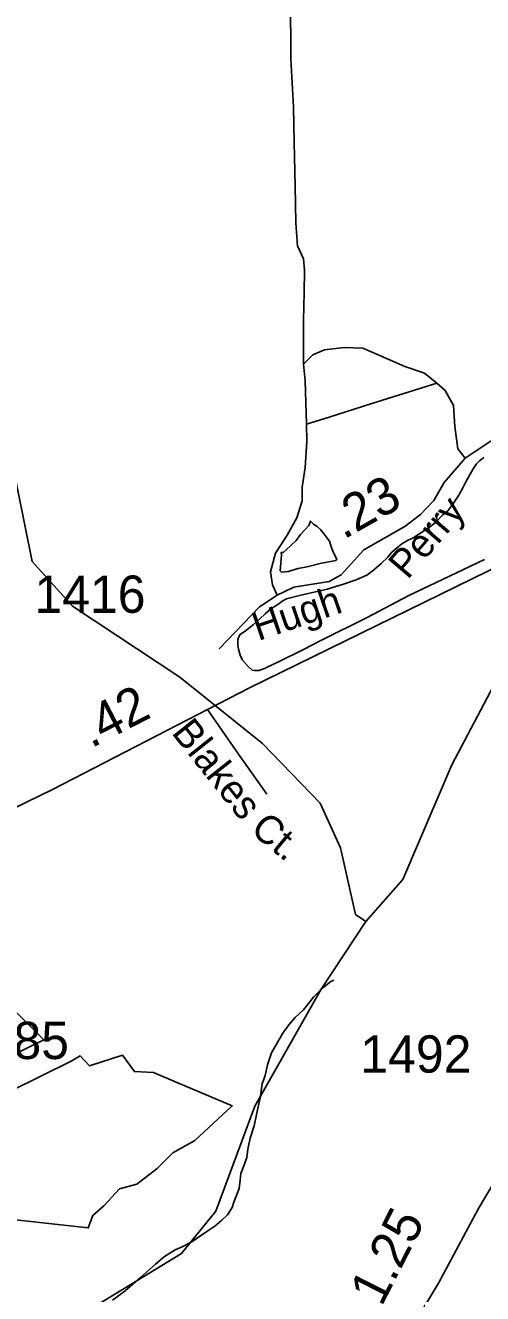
# Model space of a CAD drawing. Extents: x 2126262 to 2293712, y 749403 to 919119.
# Drawn here: x 2212713 to 2214243, y 859287 to 863538 of the extents above; entities that cross this region are included whole.
import ezdxf

# ---------------------------------------------------------------- set-up
doc = ezdxf.new("R2010")
doc.units = 0
for name, color, linetype in [('Exist Boundary Political City Limit New', 7, 'Continuous'), ('Exist Hydrographic Creek Single Shore', 7, 'Continuous'), ('Exist Hydrographic Misc Water Feature', 7, 'Continuous'), ('Exist Road Non-System Type 51', 7, 'Continuous'), ('Exist Road Non-System Type 51 Label', 7, 'Continuous'), ('Exist Road Primary NC Attributed', 7, 'Continuous'), ('Exist Road Primary NC Service Mileage Hundredths English Label', 7, 'Continuous'), ('Exist Road Secondary Mileage Hundredths English Label', 7, 'Continuous'), ('Exist Road Secondary Type 51 Attributed', 7, 'Continuous'), ('Exist Road Secondary Type 51 Label', 7, 'Continuous'), ('Exist Road Secondary Type 51 Number Label', 7, 'Continuous'), ('Map Preparation Boundary City Limit Buffer Line', 7, 'Continuous')]:
    doc.layers.add(name, color=color, linetype=linetype)

msp = doc.modelspace()

# ---------------------------------------------------------------- linework, layer by layer
at = {"layer": 'Exist Boundary Political City Limit New'}
for points in [[(2212669.8, 860243.1), (2212774, 860137.4), (2212505.2, 860005.8)], [(2212560.2, 859915.4), (2212866, 860066.6), (2212896, 860084), (2212927.8, 860051.2), (2213037.8, 860086.5), (2213077.5, 860031.3), (2213141.5, 860028.3), (2213217.5, 859996.3), (2213405.2, 859916.1), (2213279.5, 859800.9), (2213206.2, 859759), (2213153.8, 859706.6), (2213085.8, 859654.2), (2213028, 859638.6), (2212975.5, 859580.9), (2212938.8, 859549.5), (2212923.2, 859507.6), (2212355, 859570.4)]]:
    msp.add_lwpolyline(points, dxfattribs=at)
at = {"layer": 'Exist Hydrographic Creek Single Shore'}
for points in [[(2213852.4, 860534), (2213818.4, 860557.6), (2213767.3, 860781.8), (2213699.3, 860930.8), (2213506.3, 861131.6), (2213230.3, 861353.8), (2212870.4, 861591), (2212735.3, 861741.4), (2212658.4, 862123.5), (2212646.3, 862642.1), (2212604.3, 862757.7), (2212411.3, 862955.3), (2212051.3, 863120.1), (2211724.4, 863441.9), (2211422.4, 863815.6)], [(2213852.4, 860534), (2213976.3, 860675.7), (2214140.3, 861059.5), (2214300.5, 861364.7), (2214374.4, 861606.8), (2214438.4, 861688), (2214521.3, 861758.9)], [(2212845.4, 859183.6), (2213235.4, 859421.6), (2213350.3, 859563.5), (2213481.3, 859915), (2213703.4, 860307.4), (2213852.4, 860534)]]:
    msp.add_lwpolyline(points, dxfattribs=at)
at = {"layer": 'Exist Hydrographic Misc Water Feature'}
for points in [[(2213973.2, 861800.5), (2213989.2, 861810.6), (2214011.3, 861820.8), (2214033.1, 861834.9), (2214060.9, 861853.1), (2214084.7, 861871.2), (2214110.6, 861897.4), (2214126.6, 861911.5), (2214144.2, 861933.7), (2214164.1, 861963.8), (2214178, 861989.8), (2214185.8, 862005.9), (2214211.5, 862052.1), (2214223.3, 862068.2), (2214233.2, 862078.2), (2214247.3, 862090.3)], [(2213731.2, 861808.8), (2213713.2, 861832.7), (2213701.1, 861848.7), (2213689, 861858.6), (2213677.1, 861866.4), (2213666.8, 861876.4), (2213661.1, 861862.3), (2213649, 861848.3), (2213633.2, 861832.2), (2213619.3, 861812.1), (2213585.4, 861779.9), (2213575.6, 861771.9), (2213569.4, 861771.8), (2213569.8, 861763.8), (2213567.8, 861735.8), (2213565.9, 861709.7), (2213570, 861705.7), (2213592, 861708), (2213626, 861718.2), (2213660.1, 861724.4), (2213699.8, 861734.7), (2213751.7, 861745), (2213755.8, 861749), (2213743.5, 861773), (2213735.5, 861794.8), (2213731.2, 861808.8)], [(2214249.6, 861748.4), (2214132.1, 861691.6), (2213996.6, 861626.7), (2213856.9, 861553.8), (2213701.5, 861476.8), (2213643.7, 861446.4), (2213562.1, 861405.9), (2213520.2, 861385.6), (2213516.3, 861383.5), (2213494.2, 861375.4), (2213480.2, 861375.3), (2213472.2, 861377.2), (2213458.3, 861389.1), (2213440, 861411), (2213432, 861427), (2213426.1, 861446.9), (2213423.8, 861460.9), (2213423.8, 861478.9), (2213427.5, 861488.9), (2213431.4, 861496.9), (2213449.5, 861509), (2213475.3, 861529.2), (2213497.3, 861549.3), (2213515.1, 861565.5), (2213532.9, 861581.6), (2213560.8, 861599.7), (2213572.7, 861607.8), (2213586.9, 861615.9), (2213626.4, 861626.2), (2213722.6, 861648.8), (2213778.2, 861665.3), (2213820.2, 861679.5), (2213856.1, 861695.8), (2213878, 861711.9), (2213903.7, 861734), (2213925.6, 861756.2), (2213939.6, 861772.3), (2213953.5, 861784.4), (2213973.2, 861800.5)], [(2213745.4, 860337.4), (2213735.5, 860333.3), (2213707.4, 860311.2), (2213677.7, 860281), (2213644.1, 860238.7), (2213616.2, 860212.6), (2213594.4, 860188.5), (2213574.8, 860160.3), (2213537, 860094), (2213523.5, 860054), (2213515.7, 860017.9), (2213505.9, 859989.9), (2213498.3, 859941.9), (2213492.3, 859913.8), (2213486.6, 859887.8), (2213478.8, 859849.8), (2213465.1, 859807.7), (2213457.3, 859771.6), (2213453.6, 859743.6), (2213443.7, 859715.6), (2213434.1, 859689.5), (2213432, 859667.5), (2213428.4, 859639.5), (2213420.6, 859619.4), (2213410.5, 859593.4), (2213404.8, 859575.4), (2213388.8, 859551.3), (2213370.9, 859533.1), (2213347.4, 859513), (2213313.3, 859490.7), (2213269.4, 859460.4), (2213237.9, 859444.2), (2213213.7, 859434.1), (2213178, 859411.9), (2213148.1, 859385.6), (2213098.4, 859341.3), (2213046.8, 859297), (2213004.9, 859264.7)]]:
    msp.add_lwpolyline(points, dxfattribs=at)
at = {"layer": 'Exist Road Non-System Type 51'}
for points in [[(2213586.3, 864760.2), (2213594.9, 864664.8), (2213601.9, 864593.6), (2213601.8, 864478.4), (2213597.7, 864373.7), (2213575.3, 864241.5), (2213565.6, 864087.9), (2213562.8, 864009.1), (2213573.9, 863917), (2213592.1, 863734.1), (2213599, 863602), (2213601.8, 863505.7), (2213601.8, 863426.2), (2213610.1, 863265), (2213612.9, 863146.4), (2213616.4, 862999.1), (2213617.8, 862876.3), (2213623.4, 862799), (2213644.3, 862755.7), (2213647.1, 862718), (2213645.7, 862642.6), (2213644.3, 862549.1), (2213644.3, 862403)], [(2213644.3, 862403), (2213674.9, 862433.7), (2213714, 862450.4), (2213779.5, 862458.8), (2213842.3, 862456), (2213893.9, 862433.7), (2213983.2, 862394.6), (2214048.7, 862372.3), (2214090.6, 862338.8)], [(2213644.3, 862403), (2213649.8, 862347.1), (2213654, 862202)], [(2213654, 862202), (2213729.3, 862224.7), (2213868.7, 862269.3), (2214090.6, 862338.8)], [(2214090.6, 862338.8), (2214118.2, 862313.9), (2214146.1, 862263.7), (2214150.3, 862193.9), (2214160.1, 862118.5), (2214185.2, 862087.8)], [(2213654, 862202), (2213654.5, 862142.9), (2213648.9, 862056.4), (2213639.2, 861990.8), (2213639.2, 861944.7), (2213621, 861887.5), (2213589, 861828.9), (2213549.9, 861768.8), (2213533.2, 861706), (2213540.1, 861662.8), (2213555.5, 861627.9)], [(2213521, 860961.2), (2213417.9, 861106), (2213322.4, 861245.3)]]:
    msp.add_lwpolyline(points, dxfattribs=at)
at = {"layer": 'Exist Road Primary NC Attributed'}
msp.add_lwpolyline([(2212138.9, 860653.1), (2212805.7, 860978.4), (2213462.7, 861317.7), (2214475.4, 861813.3)], dxfattribs=at)
at = {"layer": 'Exist Road Secondary Type 51 Attributed'}
for points in [[(2214289.2, 862156.8), (2214185.2, 862087.8), (2214114.5, 862006.1), (2214079.6, 861946.1), (2214035, 861898.6), (2213983.4, 861858.1), (2213845.3, 861779.9), (2213770.4, 861696.8), (2213729.9, 861674.5), (2213611.4, 861654.9), (2213555.5, 861627.9), (2213497, 861589.3), (2213361.7, 861448.3)], [(2213830.9, 858881.2), (2214095.5, 859322.1), (2214229.4, 859572), (2214334, 859748.7)]]:
    msp.add_lwpolyline(points, dxfattribs=at)
at = {"layer": 'Map Preparation Boundary City Limit Buffer Line'}
for points in [[(2212669.8, 860243.1), (2212774, 860137.4), (2212505.2, 860005.8)], [(2212560.2, 859915.4), (2212866, 860066.6), (2212896, 860084), (2212927.8, 860051.2), (2213037.8, 860086.5), (2213077.5, 860031.3), (2213141.5, 860028.3), (2213217.5, 859996.3), (2213405.2, 859916.1), (2213279.5, 859800.9), (2213206.2, 859759), (2213153.8, 859706.6), (2213085.8, 859654.2), (2213028, 859638.6), (2212975.5, 859580.9), (2212938.8, 859549.5), (2212923.2, 859507.6), (2212355, 859570.4)]]:
    msp.add_lwpolyline(points, dxfattribs=at)

# ---------------------------------------------------------------- texts
at = {"layer": 'Exist Road Non-System Type 51 Label'}
for s, rotation, p in [('Blakes', 308.496, (2213199.5, 861166.6)), ('Ct.', 320.1729, (2213462.1, 860835.8))]:
    msp.add_text(s, height=95, rotation=rotation, dxfattribs=at).set_placement(p)
at = {"layer": 'Exist Road Primary NC Service Mileage Hundredths English Label'}
msp.add_text('.42', height=125, rotation=27.3102, dxfattribs=at).set_placement((2212932.9, 861114.5))
at = {"layer": 'Exist Road Secondary Mileage Hundredths English Label'}
for s, rotation, p in [('.23', 29.516, (2213778.1, 861813.7)), ('1.25', 63.0897, (2213905.1, 859240.6))]:
    msp.add_text(s, height=125, rotation=rotation, dxfattribs=at).set_placement(p)
at = {"layer": 'Exist Road Secondary Type 51 Label'}
for s, rotation, p in [('Perry', 49.4709, (2213992.4, 861677.8)), ('Hugh', 18.8314, (2213492.1, 861474.4))]:
    msp.add_text(s, height=95, rotation=rotation, dxfattribs=at).set_placement(p)
at = {"layer": 'Exist Road Secondary Type 51 Number Label'}
for s, p in [('1416', (2212743, 861569.1)), ('1485', (2212486.8, 860073.4)), ('1492', (2213834.1, 860027.9))]:
    msp.add_text(s, height=125, dxfattribs=at).set_placement(p)

doc.saveas('drawing.dxf')
